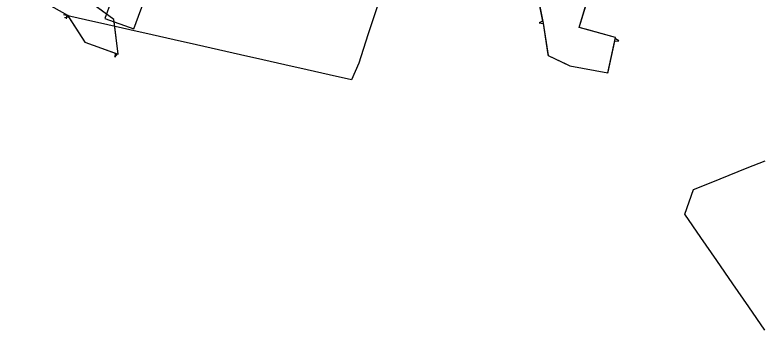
# Model space of a CAD drawing. Extents: x 954793 to 988390, y 1867850 to 1924428.
# Drawn here: x 963828 to 964423, y 1900381 to 1900633 of the extents above; entities that cross this region are included whole.
import ezdxf

# ---------------------------------------------------------------- set-up
doc = ezdxf.new("R2010")
doc.units = 0
for name, color, linetype in [('S_BUILDING', 7, 'Continuous'), ('S_OBSCURES', 7, 'Continuous'), ('S_TREE', 7, 'Continuous')]:
    doc.layers.add(name, color=color, linetype=linetype)

msp = doc.modelspace()

# ---------------------------------------------------------------- linework, layer by layer
at = {"layer": 'S_BUILDING'}
msp.add_lwpolyline([(963909.91, 1900657.68), (963899.9, 1900629.78), (963923.13, 1900621.44), (963933.14, 1900649.34)], close=True, dxfattribs=at)
at = {"layer": 'S_OBSCURES'}
for points in [[(964118.02, 1900639.17), (964110.63, 1900616.67), (964103.25, 1900594.17), (964097.33, 1900580.62), (964079.59, 1900584.63), (964061.85, 1900588.64), (964044.11, 1900592.65), (964026.37, 1900596.66), (964008.62, 1900600.67), (963990.88, 1900604.68), (963973.14, 1900608.69), (963955.4, 1900612.7), (963937.66, 1900616.71), (963919.92, 1900620.72), (963902.18, 1900624.73), (963884.44, 1900628.74), (963866.7, 1900632.75)], [(964428.63, 1900380.57), (964415.8, 1900399.1), (964402.96, 1900417.63), (964390.13, 1900436.16), (964377.29, 1900454.69), (964364.46, 1900473.23), (964371.37, 1900492.97), (964385.72, 1900498.75), (964400.07, 1900504.52), (964414.42, 1900510.3), (964428.77, 1900516.07)]]:
    msp.add_lwpolyline(points, dxfattribs=at)
at = {"layer": 'S_TREE'}
for p, q in [((963867.64, 1900630.47), (963870.71, 1900631.23)), ((963869.44, 1900632.66), (963868.78, 1900629.58)), ((964250.56, 1900627.71), (964247.81, 1900626.2)), ((964247.81, 1900626.2), (964250.95, 1900625.79)), ((964308.39, 1900611.53), (964311.52, 1900611.8)), ((964311.52, 1900611.8), (964308.82, 1900613.45)), ((963908.06, 1900602.07), (963907.92, 1900598.93)), ((963907.92, 1900598.93), (963909.91, 1900601.4))]:
    msp.add_line(p, q, dxfattribs=at)
for points in [[(963871.64, 1900699.14), (963873.62, 1900727.54), (963862.16, 1900739.07), (963844.94, 1900700.49), (963827.75, 1900669.29), (963834.6, 1900652.36), (963870.01, 1900632.33), (963883.81, 1900610.89), (963910.56, 1900601.17), (963907.11, 1900629.09), (963880.73, 1900648.32), (963872.49, 1900674.2), (963872.52, 1900703.38)], [(964244.46, 1900658.15), (964250.89, 1900626.06), (964254.99, 1900600.16), (964272.33, 1900591.94), (964302.77, 1900586.3), (964309.06, 1900614.53), (964279.79, 1900622.62), (964292.61, 1900664.3)], [(964245.65, 1900652.23), (964250.56, 1900627.71)], [(963907.58, 1900625.29), (963907.11, 1900629.09), (963890, 1900641.56)], [(964286.03, 1900620.89), (964279.79, 1900622.62), (964285.23, 1900640.32)], [(963870.71, 1900631.23), (963883.81, 1900610.89), (963884.56, 1900610.61)], [(963909.91, 1900601.4), (963910.56, 1900601.17), (963907.58, 1900625.29)], [(964250.93, 1900625.79), (964254.85, 1900601.09)], [(964308.82, 1900613.45), (964309.06, 1900614.53), (964286.03, 1900620.89)], [(963884.56, 1900610.61), (963908.06, 1900602.07)], [(964302.95, 1900587.13), (964308.39, 1900611.53)], [(964254.85, 1900601.09), (964254.99, 1900600.16), (964269.66, 1900593.2)], [(964301.45, 1900586.55), (964302.77, 1900586.3), (964302.95, 1900587.13)]]:
    msp.add_lwpolyline(points, dxfattribs=at)

doc.saveas('drawing.dxf')
